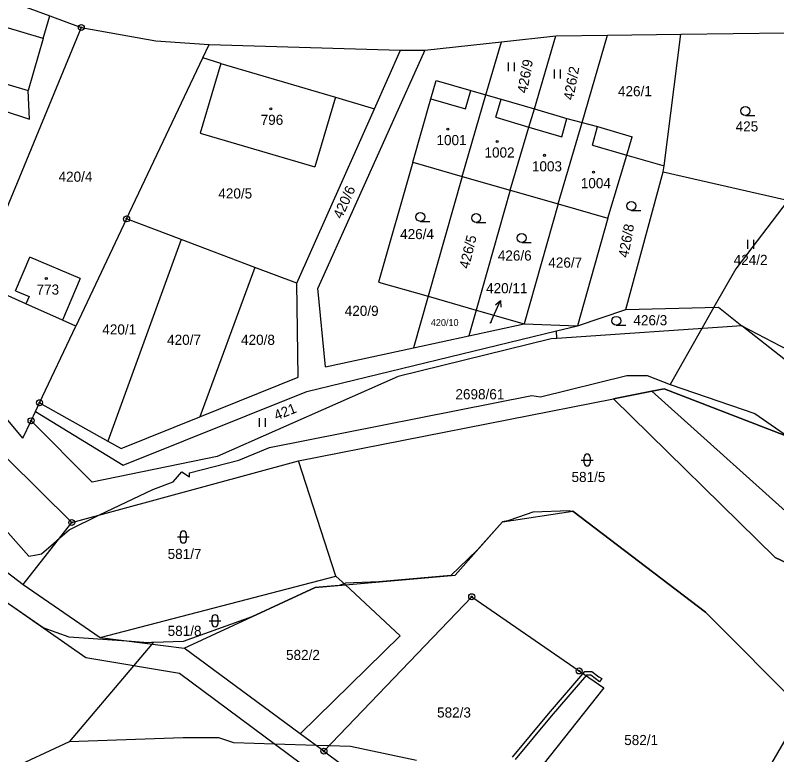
# Model space of a CAD drawing. Extents: x -439246 to -433691, y -1130252 to -1121148.
# Drawn here: x -437509 to -437381, y -1124250 to -1124125.7 of the extents above; entities that cross this region are included whole.
import ezdxf

# ---------------------------------------------------------------- set-up
doc = ezdxf.new("R2010")
doc.units = 0
for name, color, linetype in [('Vrstva 1', 7, 'Continuous'), ('Vrstva 16', 7, 'Continuous'), ('Vrstva 18', 7, 'Continuous'), ('Vrstva 19', 7, 'Continuous'), ('Vrstva 24', 7, 'Continuous'), ('Vrstva 25', 7, 'Continuous'), ('Vrstva 3', 7, 'Continuous'), ('Vrstva 30', 7, 'Continuous'), ('Vrstva 37', 7, 'Continuous'), ('Vrstva 4', 7, 'Continuous'), ('Vrstva 52', 7, 'Continuous')]:
    doc.layers.add(name, color=color, linetype=linetype)

msp = doc.modelspace()

# ---------------------------------------------------------------- linework, layer by layer
at = {"layer": 'Vrstva 1'}
for p, q in [((-437457.15, -1124249.38), (-437432.31, -1124223.42)), ((-437432.31, -1124223.42), (-437414.25, -1124235.9)), ((-437414.25, -1124235.9), (-437410.12, -1124238.76)), ((-437410.12, -1124238.76), (-437432.79, -1124267.32)), ((-437457.15, -1124249.38), (-437461.13, -1124246.45))]:
    msp.add_line(p, q, dxfattribs=at)
for points in [[(-437518.74, -1124120.07), (-437503.2, -1124125.8)], [(-437504.32, -1124129.59), (-437503.2, -1124125.8)], [(-437503.2, -1124125.8), (-437497.93, -1124127.74)], [(-437504.32, -1124129.59), (-437513.96, -1124126.75), (-437514.44, -1124128.38), (-437517.19, -1124127.63), (-437518.89, -1124133.58), (-437516.21, -1124134.37), (-437516.53, -1124135.47), (-437506.89, -1124138.32)], [(-437497.93, -1124127.74), (-437515.63, -1124170.42)], [(-437497.93, -1124127.74), (-437485.41, -1124129.96)], [(-437504.32, -1124129.59), (-437506.89, -1124138.32)], [(-437427.31, -1124130.16), (-437418.15, -1124129.15)], [(-437421.78, -1124141.41), (-437418.15, -1124129.15)], [(-437418.15, -1124129.15), (-437409.47, -1124129.04)], [(-437413.76, -1124143.72), (-437409.47, -1124129.04)], [(-437409.47, -1124129.04), (-437397.14, -1124128.88)], [(-437399.98, -1124151.01), (-437397.14, -1124128.88)], [(-437397.14, -1124128.88), (-437370.75, -1124128.54)], [(-437485.41, -1124129.96), (-437476.44, -1124130.57)], [(-437477.53, -1124132.86), (-437476.44, -1124130.57)], [(-437476.44, -1124130.57), (-437444.29, -1124131.55)], [(-437440.21, -1124131.52), (-437427.31, -1124130.16)], [(-437429.91, -1124139.06), (-437427.31, -1124130.16)], [(-437440.21, -1124131.52), (-437458.19, -1124171.53)], [(-437448.66, -1124141.39), (-437444.29, -1124131.55)], [(-437444.29, -1124131.55), (-437440.21, -1124131.52)], [(-437490.32, -1124159.91), (-437477.53, -1124132.86)], [(-437474.49, -1124133.76), (-437477.53, -1124132.86)], [(-437474.49, -1124133.76), (-437477.95, -1124145.48)], [(-437524.89, -1124137.13), (-437506.67, -1124143.12)], [(-437439.18, -1124139.74), (-437438.3, -1124136.66)], [(-437438.3, -1124136.66), (-437432.45, -1124138.33)], [(-437506.67, -1124143.12), (-437506.89, -1124138.32)], [(-437432.45, -1124138.33), (-437429.91, -1124139.06)], [(-437455.22, -1124139.45), (-437458.68, -1124151.17)], [(-437455.22, -1124139.45), (-437448.66, -1124141.39)], [(-437442.21, -1124150.37), (-437439.18, -1124139.74)], [(-437433.9, -1124152.76), (-437429.91, -1124139.06)], [(-437429.91, -1124139.06), (-437427.36, -1124139.79)], [(-437427.36, -1124139.79), (-437421.78, -1124141.41)], [(-437461.73, -1124170.74), (-437448.66, -1124141.39)], [(-437422.68, -1124144.47), (-437421.78, -1124141.41)], [(-437421.78, -1124141.41), (-437416.33, -1124143.04)], [(-437417.75, -1124157.4), (-437413.76, -1124143.72)], [(-437416.33, -1124143.04), (-437413.76, -1124143.72)], [(-437413.76, -1124143.72), (-437411.18, -1124144.4)], [(-437425.82, -1124155.08), (-437422.68, -1124144.47)], [(-437411.18, -1124144.4), (-437405.33, -1124146.14)], [(-437477.95, -1124145.48), (-437458.68, -1124151.17)], [(-437406.24, -1124149.21), (-437405.33, -1124146.14)], [(-437409.4, -1124159.8), (-437406.24, -1124149.21)], [(-437406.24, -1124149.21), (-437399.98, -1124151.01)], [(-437442.21, -1124150.37), (-437447.95, -1124170.52)], [(-437442.21, -1124150.37), (-437433.9, -1124152.76)], [(-437400.11, -1124151.98), (-437399.98, -1124151.01)], [(-437433.9, -1124152.76), (-437439.64, -1124172.91)], [(-437433.9, -1124152.76), (-437425.82, -1124155.08)], [(-437406.39, -1124175.12), (-437400.11, -1124151.98)], [(-437400.11, -1124151.98), (-437366.93, -1124159.56)], [(-437425.82, -1124155.08), (-437431.56, -1124175.23)], [(-437425.82, -1124155.08), (-437417.75, -1124157.4)], [(-437417.75, -1124157.4), (-437423.49, -1124177.55)], [(-437417.75, -1124157.4), (-437409.4, -1124159.8)], [(-437490.32, -1124159.91), (-437498.86, -1124177.93)], [(-437481.17, -1124163.37), (-437490.32, -1124159.91)], [(-437409.4, -1124159.8), (-437414.54, -1124177.87)], [(-437481.17, -1124163.37), (-437493.49, -1124197.26)], [(-437468.75, -1124168.08), (-437481.17, -1124163.37)], [(-437508.99, -1124171.99), (-437506.58, -1124166.33)], [(-437498.12, -1124169.93), (-437506.58, -1124166.33)], [(-437542.95, -1124168.01), (-437499.54, -1124210.95)], [(-437468.75, -1124168.08), (-437478, -1124193.18)], [(-437461.73, -1124170.74), (-437468.75, -1124168.08)], [(-437507.24, -1124174.18), (-437515.63, -1124170.42)], [(-437498.12, -1124169.93), (-437501.12, -1124176.92)], [(-437461.47, -1124186.54), (-437461.73, -1124170.74)], [(-437447.95, -1124170.52), (-437439.64, -1124172.91)], [(-437508.99, -1124171.99), (-437506.7, -1124172.97)], [(-437456.89, -1124184.75), (-437458.19, -1124171.53)], [(-437506.7, -1124172.97), (-437507.24, -1124174.18)], [(-437439.64, -1124172.91), (-437442.1, -1124181.56)], [(-437439.64, -1124172.91), (-437431.56, -1124175.23)], [(-437431.56, -1124175.23), (-437432.8, -1124179.55)], [(-437431.56, -1124175.23), (-437423.49, -1124177.55)], [(-437414.54, -1124177.87), (-437406.39, -1124175.12)], [(-437406.39, -1124175.12), (-437390.8, -1124174.73)], [(-437390.8, -1124174.73), (-437386.91, -1124177.89)], [(-437498.86, -1124177.93), (-437501.12, -1124176.92)], [(-437504.95, -1124190.81), (-437498.86, -1124177.93)], [(-437432.8, -1124179.55), (-437423.49, -1124177.55)], [(-437423.49, -1124177.55), (-437414.54, -1124177.87)], [(-437418.08, -1124178.72), (-437414.54, -1124177.87)], [(-437386.91, -1124177.89), (-437418, -1124180.01)], [(-437386.91, -1124177.89), (-437377.88, -1124182.6)], [(-437379.05, -1124184.03), (-437386.91, -1124177.89)], [(-437460.05, -1124188.9), (-437418.08, -1124178.72)], [(-437442.1, -1124181.56), (-437432.8, -1124179.55)], [(-437418, -1124180.01), (-437418.08, -1124178.72)], [(-437418.95, -1124180.07), (-437444.69, -1124186.39)], [(-437418, -1124180.01), (-437418.95, -1124180.07)], [(-437507.76, -1124196.75), (-437520.34, -1124181.77)], [(-437456.89, -1124184.75), (-437442.1, -1124181.56)], [(-437478, -1124193.18), (-437461.47, -1124186.54)], [(-437444.69, -1124186.39), (-437475.12, -1124199.85)], [(-437402.04, -1124188.89), (-437399.98, -1124188.48)], [(-437399.98, -1124188.48), (-437379.81, -1124196.24)], [(-437490.9, -1124201.33), (-437460.05, -1124188.9)], [(-437408.48, -1124190.16), (-437402.04, -1124188.89)], [(-437402.04, -1124188.89), (-437375.19, -1124212.98)], [(-437505.64, -1124192.27), (-437504.95, -1124190.81)], [(-437504.95, -1124190.81), (-437493.49, -1124197.26)], [(-437461.41, -1124200.59), (-437408.48, -1124190.16)], [(-437381.28, -1124216.85), (-437408.48, -1124190.16)], [(-437506.38, -1124193.84), (-437505.64, -1124192.27)], [(-437505.64, -1124192.27), (-437490.9, -1124201.33)], [(-437491.26, -1124198.51), (-437478, -1124193.18)], [(-437507.76, -1124196.75), (-437506.38, -1124193.84)], [(-437496.09, -1124204.14), (-437506.38, -1124193.84)], [(-437493.49, -1124197.26), (-437491.26, -1124198.51)], [(-437475.12, -1124199.85), (-437496.09, -1124204.14)], [(-437499.54, -1124210.95), (-437461.41, -1124200.59)], [(-437455.14, -1124219.95), (-437461.41, -1124200.59)], [(-437527.29, -1124206.45), (-437507.72, -1124221.39)], [(-437427.15, -1124210.83), (-437415.29, -1124209.02)], [(-437415.29, -1124209.02), (-437393.02, -1124226)], [(-437507.72, -1124221.39), (-437499.54, -1124210.95)], [(-437435.11, -1124219.8), (-437427.15, -1124210.83)], [(-437364.41, -1124224.76), (-437381.28, -1124216.85)], [(-437494.75, -1124230.3), (-437455.14, -1124219.95)], [(-437455.14, -1124219.95), (-437453.55, -1124221.43)], [(-437453.55, -1124221.43), (-437435.11, -1124219.8)], [(-437507.72, -1124221.39), (-437494.75, -1124230.3)], [(-437480.65, -1124232.07), (-437458.65, -1124221.88)], [(-437458.65, -1124221.88), (-437453.55, -1124221.43)], [(-437453.55, -1124221.43), (-437444.32, -1124230.02)], [(-437497.2, -1124233.68), (-437510.18, -1124224.62)], [(-437393.02, -1124226), (-437376.67, -1124242.41)], [(-437494.75, -1124230.3), (-437480.65, -1124232.07)], [(-437461.13, -1124246.45), (-437444.32, -1124230.02)], [(-437461.13, -1124246.45), (-437480.65, -1124232.07)], [(-437481.43, -1124236.33), (-437497.2, -1124233.68)], [(-437406.16, -1124292.25), (-437481.43, -1124236.33)], [(-437396.85, -1124277.22), (-437376.67, -1124242.41)], [(-437457.15, -1124249.38), (-437432.79, -1124267.32)]]:
    msp.add_lwpolyline(points, dxfattribs=at)
at = {"layer": 'Vrstva 16'}
msp.add_line((-437428.7, -1124176.36), (-437427.46, -1124173.63), dxfattribs=at)
for points in [[(-437428.33, -1124174.33), (-437427.46, -1124173.63), (-437427.42, -1124174.74)], [(-437429.17, -1124177.41), (-437428.7, -1124176.36)]]:
    msp.add_lwpolyline(points, dxfattribs=at)
at = {"layer": 'Vrstva 24'}
for centre, radius in [((-437497.93, -1124127.74), 0.5), ((-437497.93, -1124127.74), 0.1), ((-437490.32, -1124159.91), 0.5), ((-437490.32, -1124159.91), 0.1), ((-437504.95, -1124190.81), 0.5), ((-437504.95, -1124190.81), 0.1), ((-437506.38, -1124193.84), 0.5), ((-437506.38, -1124193.84), 0.1), ((-437499.54, -1124210.95), 0.5), ((-437499.54, -1124210.95), 0.1), ((-437432.31, -1124223.42), 0.5), ((-437432.31, -1124223.42), 0.1), ((-437414.25, -1124235.9), 0.5), ((-437414.25, -1124235.9), 0.1), ((-437457.15, -1124249.38), 0.5), ((-437457.15, -1124249.38), 0.1)]:
    msp.add_circle(centre, radius, dxfattribs=at)
at = {"layer": 'Vrstva 25'}
for p, q in [((-437426.11, -1124135.1), (-437426.11, -1124133.6)), ((-437425.11, -1124135.1), (-437425.11, -1124133.6)), ((-437418.37, -1124136.28), (-437418.37, -1124134.78)), ((-437417.37, -1124136.28), (-437417.37, -1124134.78)), ((-437386.31, -1124142.51), (-437384.71, -1124142.51)), ((-437405.47, -1124158.47), (-437403.87, -1124158.47)), ((-437440.94, -1124160.32), (-437439.34, -1124160.32)), ((-437431.56, -1124160.51), (-437429.96, -1124160.51)), ((-437423.91, -1124163.87), (-437422.31, -1124163.87)), ((-437385.91, -1124164.95), (-437385.91, -1124163.45)), ((-437384.91, -1124164.95), (-437384.91, -1124163.45)), ((-437408, -1124177.79), (-437406.4, -1124177.79)), ((-437468, -1124194.89), (-437468, -1124193.39)), ((-437467, -1124194.89), (-437467, -1124193.39)), ((-437413.4, -1124200.94), (-437413.4, -1124199.94)), ((-437412.4, -1124199.94), (-437412.4, -1124200.94)), ((-437413.9, -1124200.44), (-437411.9, -1124200.44)), ((-437481.28, -1124213.88), (-437481.28, -1124212.88)), ((-437480.28, -1124212.88), (-437480.28, -1124213.88)), ((-437481.78, -1124213.38), (-437479.78, -1124213.38)), ((-437475.96, -1124227.96), (-437475.96, -1124226.96)), ((-437474.96, -1124226.96), (-437474.96, -1124227.96)), ((-437476.46, -1124227.46), (-437474.46, -1124227.46))]:
    msp.add_line(p, q, dxfattribs=at)
for centre, radius in [((-437466.09, -1124141.4), 0.175), ((-437386.31, -1124141.76), 0.75), ((-437436.33, -1124144.81), 0.175), ((-437428.04, -1124146.89), 0.175), ((-437420.08, -1124149.22), 0.175), ((-437411.85, -1124152.05), 0.175), ((-437405.47, -1124157.72), 0.75), ((-437440.94, -1124159.57), 0.75), ((-437431.56, -1124159.76), 0.75), ((-437423.91, -1124163.12), 0.75), ((-437503.82, -1124169.94), 0.175), ((-437408, -1124177.04), 0.75)]:
    msp.add_circle(centre, radius, dxfattribs=at)
for centre, start, end in [((-437412.9, -1124199.94), 0, 180), ((-437412.9, -1124200.94), 180, 0), ((-437480.78, -1124212.88), 0, 180), ((-437480.78, -1124213.88), 180, 0), ((-437475.46, -1124226.96), 0, 180), ((-437475.46, -1124227.96), 180, 0)]:
    msp.add_arc(centre, 0.5, start, end, dxfattribs=at)
at = {"layer": 'Vrstva 3'}
for points in [[(-437504.32, -1124129.59), (-437513.96, -1124126.75), (-437514.44, -1124128.38), (-437517.19, -1124127.63), (-437518.89, -1124133.58), (-437516.21, -1124134.37), (-437516.53, -1124135.47), (-437506.89, -1124138.32)], [(-437504.32, -1124129.59), (-437506.89, -1124138.32)], [(-437474.49, -1124133.76), (-437477.95, -1124145.48)], [(-437474.49, -1124133.76), (-437455.22, -1124139.45)], [(-437433.33, -1124141.41), (-437432.45, -1124138.33)], [(-437432.45, -1124138.33), (-437429.91, -1124139.06)], [(-437455.22, -1124139.45), (-437458.68, -1124151.17)], [(-437442.21, -1124150.37), (-437439.18, -1124139.74)], [(-437439.18, -1124139.74), (-437433.33, -1124141.41)], [(-437433.9, -1124152.76), (-437429.91, -1124139.06)], [(-437433.9, -1124152.76), (-437429.91, -1124139.06)], [(-437429.91, -1124139.06), (-437427.36, -1124139.79)], [(-437428.23, -1124142.81), (-437427.36, -1124139.79)], [(-437428.23, -1124142.81), (-437422.68, -1124144.47)], [(-437417.75, -1124157.4), (-437413.76, -1124143.72)], [(-437417.75, -1124157.4), (-437413.76, -1124143.72)], [(-437417.15, -1124146.13), (-437416.33, -1124143.04)], [(-437416.33, -1124143.04), (-437413.76, -1124143.72)], [(-437413.76, -1124143.72), (-437411.18, -1124144.4)], [(-437425.82, -1124155.08), (-437422.68, -1124144.47)], [(-437425.82, -1124155.08), (-437422.68, -1124144.47)], [(-437422.68, -1124144.47), (-437417.15, -1124146.13)], [(-437412, -1124147.49), (-437411.18, -1124144.4)], [(-437477.95, -1124145.48), (-437458.68, -1124151.17)], [(-437412, -1124147.49), (-437406.24, -1124149.21)], [(-437409.4, -1124159.8), (-437406.24, -1124149.21)], [(-437442.21, -1124150.37), (-437433.9, -1124152.76)], [(-437433.9, -1124152.76), (-437425.82, -1124155.08)], [(-437425.82, -1124155.08), (-437417.75, -1124157.4)], [(-437417.75, -1124157.4), (-437409.4, -1124159.8)], [(-437508.99, -1124171.99), (-437506.58, -1124166.33)], [(-437498.12, -1124169.93), (-437506.58, -1124166.33)], [(-437498.12, -1124169.93), (-437501.12, -1124176.92)], [(-437508.99, -1124171.99), (-437506.7, -1124172.97)], [(-437506.7, -1124172.97), (-437507.24, -1124174.18)], [(-437501.12, -1124176.92), (-437507.24, -1124174.18)]]:
    msp.add_lwpolyline(points, dxfattribs=at)
at = {"layer": 'Vrstva 30'}
msp.add_lwpolyline([(-437425.45, -1124250.41), (-437419.42, -1124243.1), (-437413.31, -1124236.02), (-437412.1, -1124235.99), (-437410.95, -1124236.87), (-437410.43, -1124237.18), (-437410.81, -1124237.72), (-437412.3, -1124236.6), (-437413.03, -1124236.61), (-437418.96, -1124243.49), (-437425, -1124250.8)], dxfattribs=at)
at = {"layer": 'Vrstva 37'}
for centre in [(-437466.09, -1124141.4), (-437436.33, -1124144.81), (-437428.04, -1124146.89), (-437420.08, -1124149.22), (-437411.85, -1124152.05), (-437503.82, -1124169.94)]:
    msp.add_circle(centre, 0.175, dxfattribs=at)
at = {"layer": 'Vrstva 4'}
for points in [[(-437474.49, -1124133.76), (-437455.22, -1124139.45)], [(-437433.33, -1124141.41), (-437432.45, -1124138.33)], [(-437439.18, -1124139.74), (-437433.33, -1124141.41)], [(-437428.23, -1124142.81), (-437427.36, -1124139.79)], [(-437428.23, -1124142.81), (-437422.68, -1124144.47)], [(-437417.15, -1124146.13), (-437416.33, -1124143.04)], [(-437422.68, -1124144.47), (-437417.15, -1124146.13)], [(-437412, -1124147.49), (-437411.18, -1124144.4)], [(-437412, -1124147.49), (-437406.24, -1124149.21)], [(-437501.12, -1124176.92), (-437507.24, -1124174.18)]]:
    msp.add_lwpolyline(points, dxfattribs=at)
at = {"layer": 'Vrstva 52'}
for points in [[(-437379.1, -1124156.78), (-437387.93, -1124168.31), (-437391.59, -1124174.75), (-437393.64, -1124178.35), (-437398.97, -1124187.73)], [(-437485.81, -1124231.12), (-437486.14, -1124231.13), (-437486.77, -1124231.16), (-437489.5, -1124230.96), (-437500, -1124230.2), (-437504.37, -1124228.67), (-437510.18, -1124224.62), (-437529.74, -1124209.52), (-437537.3, -1124203.58), (-437537.54, -1124202.89), (-437541.65, -1124195.32), (-437539.57, -1124196.72), (-437527.29, -1124206.45), (-437538.73, -1124183.52), (-437522.24, -1124199.62), (-437517.99, -1124205.99), (-437517.6, -1124206.24)], [(-437517.6, -1124206.24), (-437516.81, -1124206.75), (-437513.74, -1124208.75), (-437506.73, -1124216.61), (-437505.47, -1124216.36), (-437504.6, -1124216.19), (-437502.62, -1124214.45), (-437501.55, -1124213.51), (-437500, -1124212.15), (-437494.85, -1124209.68), (-437485.92, -1124205.38), (-437482.51, -1124204.1), (-437481.02, -1124202.4), (-437479.74, -1124203.25), (-437479.74, -1124202.61), (-437471.43, -1124200.48), (-437466.32, -1124198.35), (-437422.23, -1124189.62), (-437420.73, -1124189.83), (-437406.25, -1124186.21), (-437402.84, -1124186.21), (-437398.97, -1124187.73)], [(-437398.97, -1124187.73), (-437384.73, -1124192.6), (-437363.85, -1124207.08), (-437362.25, -1124208.69), (-437379.81, -1124196.24), (-437399.98, -1124188.48), (-437402.04, -1124188.89), (-437408.48, -1124190.16), (-437381.28, -1124216.85), (-437364.41, -1124224.76), (-437366.88, -1124228.3), (-437376.67, -1124242.41)], [(-437415.83, -1124209), (-437422.01, -1124209.21), (-437424.44, -1124210.07), (-437426.22, -1124210.69), (-437427.15, -1124210.83), (-437431.4, -1124215.62), (-437435.83, -1124219.86), (-437447.93, -1124220.93), (-437453.54, -1124221.14), (-437453.64, -1124221.18), (-437453.77, -1124221.23), (-437454.59, -1124221.52), (-437458.65, -1124221.88), (-437469.25, -1124226.79), (-437480.81, -1124230.94), (-437485.81, -1124231.12)], [(-437376.67, -1124242.41), (-437393.02, -1124226), (-437415.29, -1124209.02), (-437415.72, -1124209.09), (-437415.83, -1124209)], [(-437499.92, -1124247.8), (-437489.12, -1124235.04), (-437486.03, -1124231.39), (-437485.81, -1124231.12)], [(-437499.92, -1124247.8), (-437500, -1124247.84), (-437510.55, -1124252.73), (-437530.95, -1124253.79), (-437544.55, -1124254.01), (-437552.19, -1124253.16), (-437564.3, -1124253.86), (-437572.79, -1124254.35), (-437574.69, -1124254.46), (-437585.34, -1124255.07), (-437592.99, -1124254.01), (-437636.33, -1124253.37), (-437651.63, -1124250.82), (-437659.28, -1124248.06), (-437664.46, -1124245.04)], [(-437441.61, -1124250.97), (-437452.69, -1124248.62), (-437456.3, -1124248.51), (-437458.43, -1124248.44), (-437465.44, -1124248.21), (-437472.28, -1124247.99), (-437474.84, -1124247.13), (-437480.81, -1124247.13), (-437492.01, -1124247.52), (-437499.92, -1124247.8)]]:
    msp.add_lwpolyline(points, dxfattribs=at)

# ---------------------------------------------------------------- texts
at = {"layer": 'Vrstva 16'}
for s, p in [('420/11', (-437429.89, -1124172.41)), ('2698/61', (-437435.04, -1124190.23))]:
    msp.add_text(s, height=1.7, dxfattribs=at).set_placement(p)
at = {"layer": 'Vrstva 18'}
for s, rotation, p in [('426/9', 79.4838, (-437423.03, -1124138.87)), ('426/2', 79.4838, (-437415.25, -1124140.04)), ('420/6', 65.6301, (-437454.15, -1124160.02)), ('426/8', 79.4838, (-437406.02, -1124166.53)), ('426/5', 76.4619, (-437432.79, -1124168.4)), ('421', 21.8132, (-437465.13, -1124193.81))]:
    msp.add_text(s, height=1.7, rotation=rotation, dxfattribs=at).set_placement(p)
for s, height, p in [('426/1', 1.7, (-437407.72, -1124139.29)), ('425', 1.7, (-437387.94, -1124145.21)), ('420/4', 1.7, (-437501.76, -1124153.66)), ('420/5', 1.7, (-437474.9, -1124156.48)), ('426/4', 1.7, (-437444.34, -1124163.31)), ('426/6', 1.7, (-437427.92, -1124166.92)), ('426/7', 1.7, (-437419.43, -1124168.1)), ('424/2', 1.7, (-437388.27, -1124167.65)), ('420/9', 1.7, (-437453.65, -1124176.21)), ('420/10', 1.14, (-437439.18, -1124177.9)), ('426/3', 1.7, (-437405.13, -1124177.79)), ('420/1', 1.7, (-437494.4, -1124179.34)), ('420/11', 0.1, (-437429.37, -1124177.41)), ('420/7', 1.7, (-437483.51, -1124181.08)), ('420/8', 1.7, (-437471.08, -1124181.08)), ('581/5', 1.7, (-437415.53, -1124204.14)), ('581/7', 1.7, (-437483.42, -1124217.08)), ('581/8', 1.7, (-437483.42, -1124230.01)), ('582/2', 1.7, (-437463.52, -1124234.06)), ('582/3', 1.7, (-437438.13, -1124243.73)), ('582/1', 1.7, (-437406.67, -1124248.36))]:
    msp.add_text(s, height=height, dxfattribs=at).set_placement(p)
at = {"layer": 'Vrstva 19'}
for s, p in [('796', (-437467.78, -1124144.1)), ('1001', (-437438.23, -1124147.51)), ('1002', (-437430.16, -1124149.59)), ('1003', (-437422.19, -1124151.92)), ('1004', (-437413.97, -1124154.75)), ('773', (-437505.46, -1124172.64))]:
    msp.add_text(s, height=1.7, dxfattribs=at).set_placement(p)

doc.saveas('drawing.dxf')
